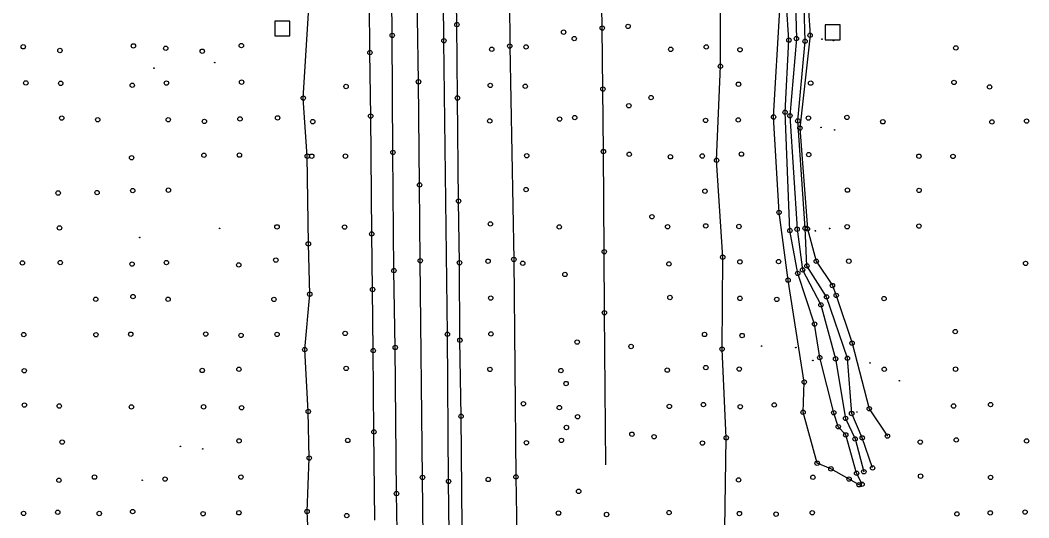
# Model space of a CAD drawing. Extents: x 20503438 to 20508873, y 7964251 to 7984667.
# Drawn here: x 20505218.4 to 20505680.9, y 7981389.5 to 7981617.9 of the extents above; entities that cross this region are included whole.
import ezdxf

# ---------------------------------------------------------------- set-up
doc = ezdxf.new("R2010")
doc.units = 0
for name, color, linetype in [('SurBreakLine', 7, 'Continuous'), ('SurControl', 7, 'Continuous'), ('SurDrainageArrowDown', 7, 'Continuous'), ('SurDrainageArrowUp', 7, 'Continuous'), ('SurEdgeRoadPaved', 7, 'Continuous'), ('SurEdgeShoulderPaved', 7, 'Continuous'), ('SurRoadPoints', 7, 'Continuous'), ('SurSurveyPoints', 7, 'Continuous')]:
    doc.layers.add(name, color=color, linetype=linetype)

msp = doc.modelspace()

# ---------------------------------------------------------------- linework, layer by layer
at = {"layer": 'SurBreakLine'}
for points in [[(20505408.11, 7980905.42), (20505407.63, 7980936.71), (20505407.54, 7980971.82), (20505407.18, 7981004.25), (20505405.74, 7981137.48), (20505404.81, 7981230.91), (20505404.37, 7981260.58), (20505403.32, 7981366.14), (20505402.91, 7981408.02), (20505401.88, 7981507.45), (20505401.57, 7981542.27), (20505401.07, 7981589.57), (20505400.6, 7981619.25), (20505400.16, 7981652.25), (20505399.76, 7981700.07), (20505399.43, 7981751.68), (20505398.64, 7981809.84), (20505397.46, 7981930.08)], [(20505487.04, 7981413.82), (20505486.29, 7981483.59), (20505486.25, 7981511.58), (20505485.87, 7981557.58), (20505485.61, 7981586.22), (20505485.3, 7981614.22), (20505485.03, 7981634.98), (20505484.16, 7981695.21), (20505483.94, 7981729.03), (20505482.66, 7981838.18), (20505482.35, 7981869.99)], [(20505570.02, 7981788.1), (20505575.22, 7981775.27), (20505583.62, 7981767.39), (20505588.14, 7981762.05), (20505585.73, 7981746.39), (20505583.8, 7981708.52), (20505578.66, 7981666.45), (20505581.55, 7981631.4), (20505579.89, 7981622.34), (20505580.64, 7981610.95), (20505575.95, 7981568.33), (20505579.38, 7981522.06), (20505583.47, 7981507.21), (20505590.83, 7981496.08), (20505592.59, 7981491.57), (20505599.89, 7981469.64), (20505607.76, 7981439.55), (20505616.11, 7981427)], [(20505604.46, 7981404.86), (20505601.95, 7981409.95), (20505596.96, 7981427.56), (20505593.53, 7981431.29), (20505591.44, 7981437.71), (20505585.05, 7981462.99), (20505582.69, 7981478.42), (20505574.97, 7981501.66), (20505571.35, 7981521.31), (20505569.13, 7981575.57), (20505570.92, 7981608.69), (20505569.86, 7981625.19)], [(20505609.3, 7981412.4), (20505604.57, 7981426.18), (20505599.69, 7981437.35), (20505597.73, 7981462.68), (20505588.19, 7981490.85), (20505579.16, 7981505.06), (20505578.33, 7981522.35), (20505575, 7981571.6), (20505578.3, 7981608.17), (20505577.86, 7981624.18)], [(20505603.1, 7981404.64), (20505598.5, 7981407.26), (20505590.15, 7981411.97), (20505583.87, 7981414.56), (20505577.44, 7981437.9), (20505577.93, 7981451.81), (20505570.55, 7981498.56), (20505566.41, 7981529.62), (20505563.86, 7981573.42), (20505566.78, 7981622.74)]]:
    msp.add_lwpolyline(points, dxfattribs=at)
at = {"layer": 'SurControl'}
for centre in [(20505586.06, 7981609.16), (20505591.36, 7981608.46), (20505279.77, 7981595.83), (20505307.65, 7981598.36), (20505585.65, 7981568.65), (20505591.86, 7981567.46), (20505309.87, 7981522.32), (20505583.06, 7981521.2), (20505589.57, 7981522.23), (20505273.24, 7981518.11), (20505558.38, 7981468.3), (20505574.1, 7981467.59), (20505581.86, 7981461.74), (20505608.11, 7981460.54), (20505621.59, 7981452.42), (20505602.12, 7981438.05), (20505291.88, 7981422.26), (20505302.12, 7981421.11), (20505274.44, 7981406.7)]:
    msp.add_circle(centre, 0.15, dxfattribs=at)
at = {"layer": 'SurDrainageArrowDown'}
for points in [[(20505351.34, 7981363.26), (20505349.96, 7981392.38), (20505350.95, 7981416.91), (20505350.55, 7981438.27), (20505348.89, 7981466.66), (20505351.23, 7981492.12), (20505350.56, 7981515.21), (20505350.08, 7981555.45), (20505348.21, 7981582.12), (20505351.24, 7981630.95), (20505347.92, 7981661.47), (20505349.05, 7981688.85), (20505346.48, 7981731.69), (20505347.8, 7981784.47), (20505346.74, 7981810.84), (20505346.18, 7981859.59), (20505344.33, 7981907.65)], [(20505543.87, 7980924.01), (20505542.21, 7980962.41), (20505544.04, 7981001.16), (20505544.17, 7981040.21), (20505543.74, 7981084.38), (20505544.17, 7981123.15), (20505543.46, 7981167.85), (20505543.43, 7981213.23), (20505541.06, 7981255.53), (20505541.26, 7981296.85), (20505541.55, 7981338.43), (20505541.49, 7981384.49), (20505542.21, 7981426.21), (20505540.25, 7981466.93), (20505540.56, 7981509.1), (20505537.72, 7981553.58), (20505539.52, 7981596.69), (20505539.47, 7981639.85), (20505537.42, 7981693.41), (20505538.12, 7981734.42), (20505538.12, 7981773.02), (20505534.66, 7981816.39)]]:
    msp.add_lwpolyline(points, dxfattribs=at)
at = {"layer": 'SurDrainageArrowUp'}
for points in [[(20505440.65, 7981809.09), (20505442.15, 7981711.57), (20505442.91, 7981605.96), (20505444.79, 7981508.1), (20505445.74, 7981408.26), (20505447.4, 7981310.78), (20505448.49, 7981210.05), (20505448.82, 7981122.13), (20505449.29, 7981065.12)], [(20505564.64, 7981791.08), (20505563.06, 7981774.5), (20505570, 7981767.73), (20505575.32, 7981758.33), (20505575.85, 7981746.67), (20505574.68, 7981712.73), (20505572.49, 7981668.05), (20505573.95, 7981633.18), (20505574.08, 7981628.51), (20505573.87, 7981625.46), (20505574.33, 7981609.41), (20505571.37, 7981574), (20505574.69, 7981521.93), (20505577.2, 7981503.26), (20505585.6, 7981487.18), (20505592.31, 7981462.45), (20505596.89, 7981435.12), (20505601.28, 7981425.67), (20505605.27, 7981410.64)]]:
    msp.add_lwpolyline(points, dxfattribs=at)
at = {"layer": 'SurEdgeRoadPaved'}
for points in [[(20505420.77, 7980848.98), (20505419.47, 7980988.86), (20505418.51, 7981057.7), (20505417.69, 7981158.74), (20505416.9, 7981224.3), (20505416.49, 7981269.61), (20505416.17, 7981298.98), (20505414.84, 7981406.19), (20505414.3, 7981473.72), (20505412.74, 7981608.4), (20505412.1, 7981681.06), (20505410.05, 7981862.37), (20505409.06, 7981971.02), (20505408.76, 7981998.85)], [(20505396.33, 7980909.55), (20505395.68, 7980987.14), (20505394.85, 7981051.13), (20505394.61, 7981089.54), (20505394.32, 7981118.62), (20505393.74, 7981158.59), (20505393.12, 7981227.82), (20505391.77, 7981332.33), (20505391.6, 7981366.36), (20505390.99, 7981400.6), (20505390.43, 7981467.66), (20505389.77, 7981502.95), (20505389.33, 7981557.17), (20505389.01, 7981610.84), (20505388.35, 7981679.93), (20505385.03, 7981993.21)]]:
    msp.add_lwpolyline(points, dxfattribs=at)
at = {"layer": 'SurEdgeShoulderPaved'}
for points in [[(20505426.86, 7980832.89), (20505425.41, 7980977.21), (20505425.21, 7981009.67), (20505424.56, 7981059.21), (20505424.03, 7981108.16), (20505423.08, 7981188.71), (20505422.39, 7981257.33), (20505421.78, 7981317.16), (20505420.57, 7981436.1), (20505420.04, 7981471), (20505419.87, 7981506.55), (20505419.47, 7981534.86), (20505418.94, 7981582.14), (20505418.66, 7981615.83), (20505418.01, 7981655.29), (20505417.66, 7981685.28), (20505416.92, 7981789.53), (20505415.62, 7981896.09), (20505415.07, 7981964.65), (20505414.65, 7981998.91)], [(20505381.11, 7981388.47), (20505380.66, 7981428.88), (20505380.34, 7981466.23), (20505380.01, 7981494.26), (20505379.61, 7981519.74), (20505379.14, 7981573.86), (20505378.82, 7981602.99), (20505378.53, 7981625.9), (20505378.36, 7981661.19), (20505378.21, 7981675.25), (20505377.92, 7981700.69), (20505377.53, 7981727.28), (20505377.36, 7981744.31), (20505377.08, 7981781.29), (20505376.74, 7981820.11), (20505376.33, 7981854.83), (20505375.9, 7981890.93)]]:
    msp.add_lwpolyline(points, dxfattribs=at)
at = {"layer": 'SurRoadPoints'}
for points in [[(20505342.06, 7981614.04), (20505342.06, 7981614.04), (20505342.06, 7981617.47), (20505335.2, 7981617.47), (20505335.2, 7981610.61), (20505342.06, 7981610.61), (20505342.06, 7981614.04)], [(20505594.36, 7981612.31), (20505594.36, 7981612.31), (20505594.36, 7981615.74), (20505587.5, 7981615.74), (20505587.5, 7981608.88), (20505594.36, 7981608.88), (20505594.36, 7981612.31)]]:
    msp.add_lwpolyline(points, dxfattribs=at)
at = {"layer": 'SurSurveyPoints'}
for centre in [(20505418.66, 7981615.83), (20505485.3, 7981614.22), (20505497.2, 7981615.01), (20505389.01, 7981610.84), (20505412.74, 7981608.4), (20505467.58, 7981612.35), (20505472.47, 7981609.41), (20505570.92, 7981608.69), (20505574.33, 7981609.41), (20505578.3, 7981608.17), (20505580.64, 7981610.95), (20505219.87, 7981605.63), (20505236.64, 7981603.94), (20505270.36, 7981606.06), (20505285.15, 7981604.96), (20505301.94, 7981603.62), (20505319.84, 7981606.17), (20505434.68, 7981604.52), (20505442.91, 7981605.96), (20505450.37, 7981605.56), (20505516.74, 7981604.47), (20505533.04, 7981605.55), (20505548.49, 7981604.31), (20505647.45, 7981605.09), (20505378.82, 7981602.99), (20505539.52, 7981596.69), (20505401.07, 7981589.57), (20505221.03, 7981589.07), (20505237.04, 7981588.87), (20505269.84, 7981587.99), (20505285.51, 7981589.01), (20505319.95, 7981589.4), (20505367.86, 7981587.42), (20505433.96, 7981587.94), (20505450.02, 7981587.53), (20505485.61, 7981586.22), (20505547.8, 7981588.47), (20505580.89, 7981588.95), (20505646.61, 7981589.29), (20505662.91, 7981587.2), (20505348.21, 7981582.12), (20505418.94, 7981582.14), (20505507.72, 7981582.32), (20505497.52, 7981578.57), (20505237.5, 7981572.93), (20505253.97, 7981572.16), (20505286.36, 7981572.19), (20505302.9, 7981571.42), (20505319.23, 7981572.55), (20505336.48, 7981573.03), (20505352.61, 7981571.28), (20505379.14, 7981573.86), (20505433.77, 7981571.63), (20505465.76, 7981572.48), (20505472.69, 7981573.17), (20505532.72, 7981571.84), (20505547.71, 7981572.06), (20505563.86, 7981573.42), (20505569.13, 7981575.57), (20505571.37, 7981574), (20505575, 7981571.6), (20505579.87, 7981572.92), (20505597.51, 7981573.23), (20505613.98, 7981571.21), (20505664, 7981571.13), (20505679.92, 7981571.55), (20505575.95, 7981568.33), (20505389.33, 7981557.17), (20505485.87, 7981557.58), (20505269.5, 7981554.71), (20505302.67, 7981555.86), (20505318.94, 7981555.92), (20505350.08, 7981555.45), (20505352.09, 7981555.43), (20505367.57, 7981555.44), (20505450.69, 7981555.66), (20505497.68, 7981556.32), (20505516.58, 7981555.15), (20505531.18, 7981555.52), (20505537.72, 7981553.58), (20505549.11, 7981556.38), (20505580, 7981556.17), (20505630.55, 7981555.43), (20505646.15, 7981555.33), (20505253.71, 7981538.71), (20505270.06, 7981539.62), (20505286.37, 7981539.84), (20505401.57, 7981542.27), (20505450.41, 7981540.09), (20505532.4, 7981539.39), (20505597.74, 7981539.86), (20505630.63, 7981539.76), (20505235.85, 7981538.54), (20505419.47, 7981534.86), (20505566.41, 7981529.62), (20505508.12, 7981527.65), (20505236.46, 7981522.52), (20505336.19, 7981523.01), (20505367.2, 7981522.92), (20505434.03, 7981524.33), (20505465.62, 7981522.97), (20505515.29, 7981523.09), (20505532.77, 7981523.47), (20505548.02, 7981523.17), (20505571.35, 7981521.31), (20505574.69, 7981521.93), (20505578.33, 7981522.35), (20505579.38, 7981522.06), (20505597.62, 7981523.05), (20505630.53, 7981523.38), (20505379.61, 7981519.74), (20505350.56, 7981515.21), (20505486.25, 7981511.58), (20505219.43, 7981506.45), (20505236.84, 7981506.59), (20505285.48, 7981506.6), (20505335.65, 7981507.77), (20505401.88, 7981507.45), (20505419.87, 7981506.55), (20505432.97, 7981507.25), (20505444.79, 7981508.1), (20505448.9, 7981506.31), (20505540.56, 7981509.1), (20505548.43, 7981506.95), (20505566.16, 7981507.05), (20505583.47, 7981507.21), (20505598.39, 7981507.26), (20505269.75, 7981505.95), (20505318.68, 7981505.54), (20505389.77, 7981502.95), (20505515.88, 7981506.01), (20505574.97, 7981501.66), (20505577.2, 7981503.26), (20505579.16, 7981505.06), (20505679.45, 7981506.22), (20505468.23, 7981501.15), (20505570.55, 7981498.56), (20505380.01, 7981494.26), (20505590.83, 7981496.08), (20505253.08, 7981489.77), (20505270.16, 7981491.01), (20505286.27, 7981489.76), (20505334.79, 7981489.73), (20505351.23, 7981492.12), (20505434.2, 7981490.35), (20505516.37, 7981490.59), (20505548.42, 7981490.21), (20505565.36, 7981489.74), (20505588.19, 7981490.85), (20505592.59, 7981491.57), (20505614.52, 7981490.07), (20505486.29, 7981483.59), (20505585.6, 7981487.18), (20505367.45, 7981474.09), (20505582.69, 7981478.42), (20505647.2, 7981474.94), (20505220.08, 7981473.59), (20505253.18, 7981473.5), (20505269.11, 7981473.75), (20505303.51, 7981473.83), (20505319.69, 7981473.2), (20505336.24, 7981473.64), (20505414.3, 7981473.72), (20505420.04, 7981471), (20505434.31, 7981473.86), (20505473.82, 7981470.13), (20505532.22, 7981473.62), (20505549.47, 7981473.14), (20505599.89, 7981469.64), (20505348.89, 7981466.66), (20505380.34, 7981466.23), (20505390.43, 7981467.66), (20505498.55, 7981468.1), (20505540.25, 7981466.93), (20505585.05, 7981462.99), (20505592.31, 7981462.45), (20505597.73, 7981462.68), (20505220.29, 7981456.99), (20505301.94, 7981457.1), (20505318.73, 7981457.67), (20505367.91, 7981458.08), (20505433.79, 7981457.61), (20505466.35, 7981457.02), (20505515.15, 7981457.25), (20505532.82, 7981458.4), (20505548.14, 7981457.75), (20505614.61, 7981457.68), (20505647.31, 7981457.7), (20505468.72, 7981451.11), (20505577.93, 7981451.81), (20505449.16, 7981441.83), (20505220.39, 7981441.25), (20505236.36, 7981440.8), (20505269.41, 7981440.39), (20505302.55, 7981440.42), (20505319.98, 7981439.98), (20505350.55, 7981438.27), (20505465.65, 7981440.09), (20505516.08, 7981440.63), (20505531.69, 7981441.46), (20505548.58, 7981440.49), (20505564.18, 7981441.27), (20505577.44, 7981437.9), (20505591.44, 7981437.71), (20505599.69, 7981437.35), (20505607.76, 7981439.55), (20505646.43, 7981440.8), (20505663.38, 7981441.42), (20505420.57, 7981436.1), (20505474.04, 7981435.89), (20505596.89, 7981435.12), (20505380.66, 7981428.88), (20505468.92, 7981430.93), (20505498.95, 7981427.86), (20505593.53, 7981431.29), (20505237.69, 7981424.23), (20505318.82, 7981424.81), (20505368.65, 7981424.98), (20505450.54, 7981423.92), (20505466.63, 7981425.02), (20505509.07, 7981426.72), (20505531.28, 7981423.78), (20505542.21, 7981426.21), (20505596.96, 7981427.56), (20505601.28, 7981425.67), (20505604.57, 7981426.18), (20505616.11, 7981427), (20505631.15, 7981424.25), (20505647.67, 7981425.24), (20505679.91, 7981424.76), (20505350.95, 7981416.91), (20505583.87, 7981414.56), (20505590.15, 7981411.97), (20505601.95, 7981409.95), (20505605.27, 7981410.64), (20505609.3, 7981412.4), (20505236.22, 7981406.74), (20505252.51, 7981408.16), (20505284.85, 7981407.29), (20505319.65, 7981408.21), (20505402.91, 7981408.02), (20505414.84, 7981406.19), (20505433.04, 7981407.09), (20505445.74, 7981408.26), (20505547.84, 7981406.87), (20505581.9, 7981408.11), (20505598.5, 7981407.26), (20505603.1, 7981404.64), (20505604.46, 7981404.86), (20505631.26, 7981408.6), (20505663.37, 7981408.02), (20505390.99, 7981400.6), (20505474.51, 7981401.64), (20505220.02, 7981391.51), (20505235.68, 7981392.02), (20505254.69, 7981391.47), (20505270.01, 7981392.32), (20505302.32, 7981391.35), (20505318.7, 7981391.79), (20505349.96, 7981392.38), (20505465.26, 7981391.64), (20505487.29, 7981391.01), (20505515.97, 7981391.88), (20505548.19, 7981391.46), (20505565.03, 7981391.16), (20505581.63, 7981391.8), (20505647.97, 7981391.29), (20505663.25, 7981391.77), (20505679.2, 7981392.13), (20505368.18, 7981390.48)]:
    msp.add_circle(centre, 1, dxfattribs=at)

doc.saveas('drawing.dxf')
